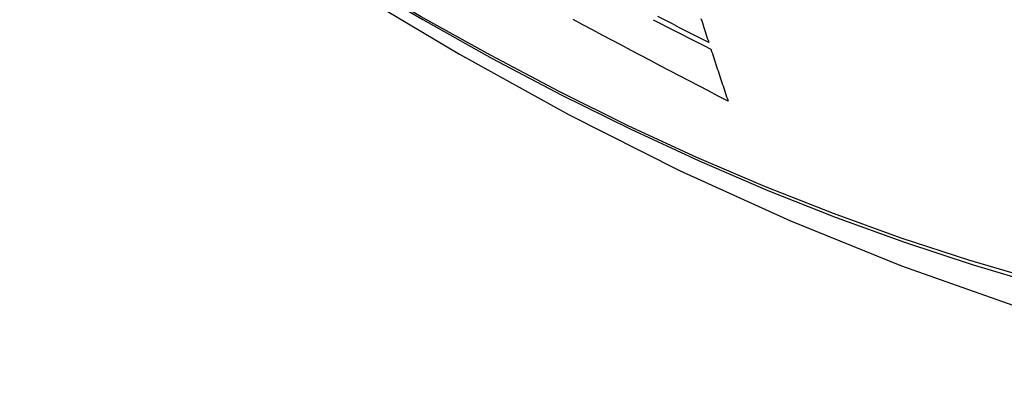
# Model space of a CAD drawing. Header units: inches. Extents: x 20 to 683, y 61 to 320.
# Tile 335 of 376: x 632.548 to 632.897, y 268.522 to 268.653. Entities that reach past the tile are written whole.
import ezdxf

# ---------------------------------------------------------------- set-up
doc = ezdxf.new("R2010")
doc.units = ezdxf.units.IN
doc.header["$MEASUREMENT"] = 0
doc.layers.add('Visible Edges(ANSI)', color=7, linetype='Continuous', lineweight=25)
doc.layers.add('Visible Tangent Edges(ANSI)', color=7, linetype='Continuous', lineweight=25)

msp = doc.modelspace()

# ---------------------------------------------------------------- linework, layer by layer
at = {"layer": 'Visible Edges(ANSI)', "flags": 128}
for points in [[(632.40407, 268.87132), (632.43988, 268.8372), (632.47626, 268.80446), (632.51315, 268.77318), (632.5505, 268.7434), (632.58827, 268.71518), (632.62641, 268.68857), (632.66488, 268.66361), (632.70363, 268.64035), (632.74261, 268.61885), (632.78179, 268.59915), (632.82111, 268.5813), (632.86054, 268.56535), (632.90004, 268.55136), (632.93954, 268.53936), (632.97902, 268.52942), (633.01842, 268.52159)], [(632.79896, 268.62378), (632.7955, 268.62556), (632.79205, 268.62735), (632.78859, 268.62914), (632.78515, 268.63093), (632.7817, 268.63272), (632.77826, 268.63452), (632.77482, 268.63632), (632.77139, 268.63812), (632.76796, 268.63993), (632.76453, 268.64173), (632.76111, 268.64355), (632.75769, 268.64536), (632.75428, 268.64718), (632.75086, 268.649), (632.74745, 268.65082), (632.74405, 268.65265)], [(632.77239, 268.65263), (632.77494, 268.65131), (632.7775, 268.65), (632.78006, 268.64869), (632.78262, 268.64738), (632.78519, 268.64607), (632.78775, 268.64476), (632.79032, 268.64346), (632.79289, 268.64215)], [(632.7921, 268.64456), (632.78952, 268.64587), (632.78694, 268.64718), (632.78437, 268.64849), (632.78179, 268.6498), (632.77922, 268.65111), (632.77665, 268.65242), (632.77409, 268.65374)], [(632.78936, 268.653), (632.78961, 268.65223), (632.78986, 268.65146), (632.79011, 268.65069), (632.79035, 268.64992), (632.7906, 268.64916), (632.79085, 268.64839), (632.7911, 268.64762), (632.79135, 268.64686), (632.7916, 268.64609), (632.79185, 268.64533), (632.7921, 268.64456)], [(632.79289, 268.64215), (632.79314, 268.64139), (632.79339, 268.64062), (632.79364, 268.63985), (632.79389, 268.63908), (632.79414, 268.63832), (632.7944, 268.63755), (632.79465, 268.63678), (632.7949, 268.63602), (632.79515, 268.63525), (632.79541, 268.63449), (632.79566, 268.63372), (632.79591, 268.63295), (632.79617, 268.63219), (632.79642, 268.63142), (632.79667, 268.63066), (632.79693, 268.62989), (632.79718, 268.62913), (632.79743, 268.62836), (632.79769, 268.6276), (632.79794, 268.62683), (632.7982, 268.62607), (632.79845, 268.62531), (632.79871, 268.62454), (632.79896, 268.62378)]]:
    msp.add_lwpolyline(points, dxfattribs=at)
at = {"layer": 'Visible Tangent Edges(ANSI)', "flags": 128}
for points in [[(632.40063, 268.87638), (632.42391, 268.85399), (632.44745, 268.83221), (632.47121, 268.81105), (632.49517, 268.79053), (632.5193, 268.7707), (632.54358, 268.75157), (632.56797, 268.73316), (632.59245, 268.71549), (632.61699, 268.69859), (632.64155, 268.68248), (632.66611, 268.66716), (632.69067, 268.65265), (632.71521, 268.63892), (632.73976, 268.626), (632.76427, 268.61388), (632.78873, 268.60258), (632.81311, 268.59212), (632.83737, 268.58251), (632.86151, 268.57374), (632.88553, 268.56582), (632.90939, 268.55877)], [(632.90813, 268.56035), (632.88437, 268.56733), (632.86044, 268.57517), (632.83639, 268.58387), (632.81221, 268.59341), (632.78792, 268.60381), (632.76354, 268.61505), (632.73909, 268.62712), (632.71462, 268.64), (632.69013, 268.65368), (632.66564, 268.66817), (632.64114, 268.68346), (632.61663, 268.69955), (632.59215, 268.71643), (632.56772, 268.73408), (632.54338, 268.75247), (632.51916, 268.77159), (632.49509, 268.79141), (632.47119, 268.81191), (632.44749, 268.83305), (632.42403, 268.85482), (632.40082, 268.87718)]]:
    msp.add_lwpolyline(points, dxfattribs=at)

doc.saveas('drawing.dxf')
